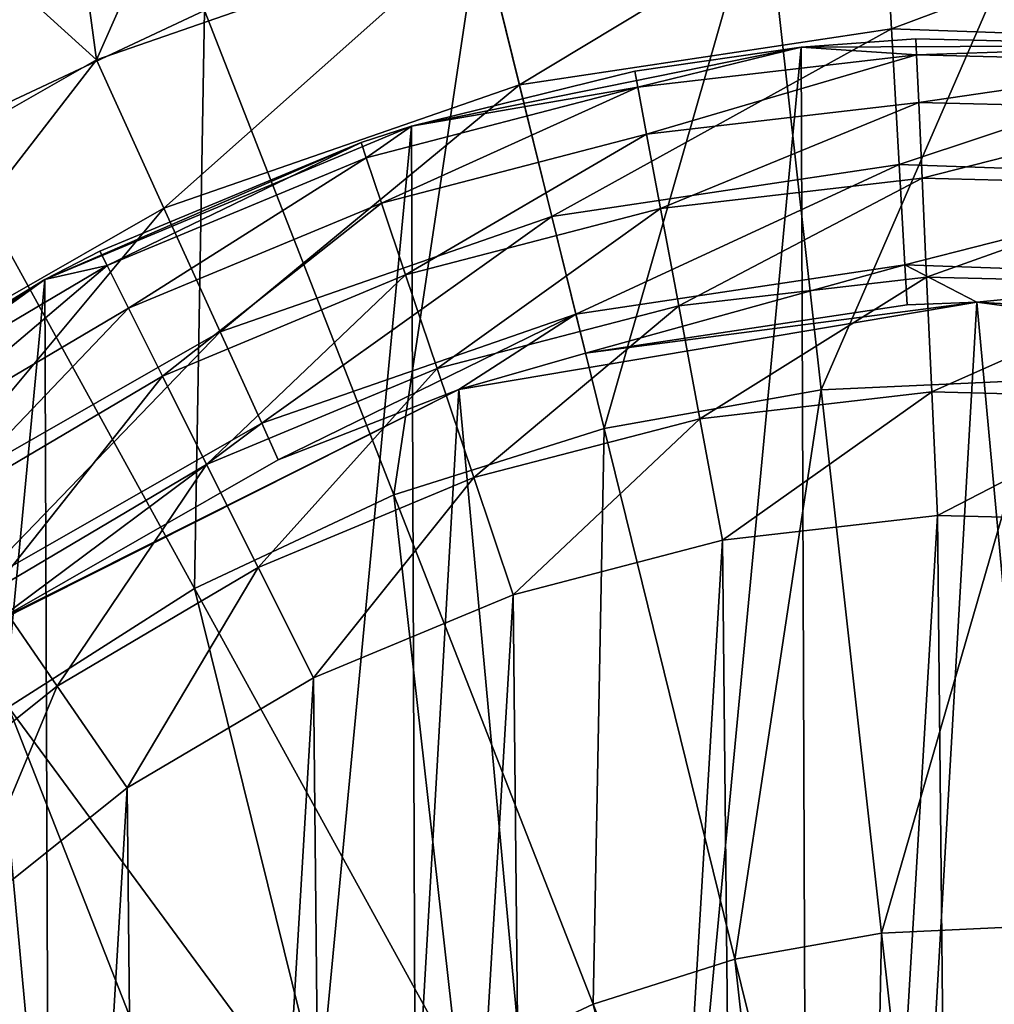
# Model space of a CAD drawing. Header units: millimetres. Extents: x 64 to 3333, y 103 to 3347.
# Tile 333 of 519: x 3069 to 3079, y 874 to 885. Entities that reach past the tile are written whole.
import ezdxf

# ---------------------------------------------------------------- set-up
doc = ezdxf.new("R2010")
doc.units = ezdxf.units.MM
doc.header["$LTSCALE"] = 25.4
doc.layers.get('0').update_dxf_attribs({"true_color": 0xff5454})

# ---------------------------------------------------------------- blocks, each defined once
blk = doc.blocks.new('SPIDER-6785-9743.STL')
at = {"color": 7, "true_color": 0xffffff}
mesh = blk.add_polyface(dxfattribs=at)
corners = [(3072.454, 890.492, 100.694), (3068.943, 889.378, 100.694), (3069.649, 884.155, 103.919)]
mesh.append_faces([[corners[k] for k in face] for face in [(0, 1, 2)]], dxfattribs={"color": 7})
mesh = blk.add_polyface(dxfattribs=at)
corners = [(3073.672, 885.551, 103.919), (3072.454, 890.492, 100.694), (3069.649, 884.155, 103.919)]
mesh.append_faces([[corners[k] for k in face] for face in [(0, 1, 2)]], dxfattribs={"color": 7})
mesh = blk.add_polyface(dxfattribs=at)
corners = [(3068.931, 889.409, 23.083), (3068.045, 883.389, 19.854), (3065.591, 887.844, 23.083), (3070.782, 884.672, 19.854)]
mesh.append_faces([[corners[k] for k in face] for face in [(0, 1, 2), (1, 0, 3)]], dxfattribs={"vtx0": -1, "color": 7})
mesh = blk.add_polyface(dxfattribs=at)
corners = [(3069.649, 884.155, 103.919), (3068.943, 889.378, 100.694), (3065.606, 887.816, 100.694)]
mesh.append_faces([[corners[k] for k in face] for face in [(0, 1, 2)]], dxfattribs={"color": 7})
mesh = blk.add_polyface(dxfattribs=at)
corners = [(3069.649, 884.155, 103.919), (3065.606, 887.816, 100.694), (3065.952, 882.044, 103.919)]
mesh.append_faces([[corners[k] for k in face] for face in [(0, 1, 2)]], dxfattribs={"color": 7})
mesh = blk.add_polyface(dxfattribs=at)
corners = [(3079.659, 886.252, 19.854), (3077.242, 880.698, 17.288), (3076.64, 886.115, 19.854), (3079.55, 880.803, 17.288)]
mesh.append_faces([[corners[k] for k in face] for face in [(0, 1, 2), (1, 0, 3)]], dxfattribs={"vtx0": -1, "color": 7})
mesh = blk.add_polyface(dxfattribs=at)
corners = [(3074.081, 883.892, 105.177), (3077.883, 886.185, 103.919), (3073.672, 885.551, 103.919), (3077.98, 884.478, 105.177)]
mesh.append_faces([[corners[k] for k in face] for face in [(0, 1, 2), (1, 0, 3)]], dxfattribs={"vtx0": -1, "color": 7})
mesh = blk.add_polyface(dxfattribs=at)
corners = [(3077.98, 884.478, 105.177), (3082.138, 886.033, 103.919), (3077.883, 886.185, 103.919), (3081.92, 884.338, 105.177)]
mesh.append_faces([[corners[k] for k in face] for face in [(0, 1, 2), (1, 0, 3)]], dxfattribs={"vtx0": -1, "color": 7})
mesh = blk.add_polyface(dxfattribs=at)
corners = [(3076.64, 886.115, 19.854), (3074.968, 880.293, 17.288), (3073.664, 885.585, 19.854), (3077.242, 880.698, 17.288)]
mesh.append_faces([[corners[k] for k in face] for face in [(0, 1, 2), (1, 0, 3)]], dxfattribs={"vtx0": -1, "color": 7})
mesh = blk.add_polyface(dxfattribs=at)
corners = [(3070.356, 882.599, 105.177), (3073.672, 885.551, 103.919), (3069.649, 884.155, 103.919), (3074.081, 883.892, 105.177)]
mesh.append_faces([[corners[k] for k in face] for face in [(0, 1, 2), (1, 0, 3)]], dxfattribs={"vtx0": -1, "color": 7})
mesh = blk.add_polyface(dxfattribs=at)
corners = [(3073.664, 885.585, 19.854), (3072.766, 879.595, 17.288), (3070.782, 884.672, 19.854), (3074.968, 880.293, 17.288)]
mesh.append_faces([[corners[k] for k in face] for face in [(0, 1, 2), (1, 0, 3)]], dxfattribs={"vtx0": -1, "color": 7})
mesh = blk.add_polyface(dxfattribs=at)
corners = [(3070.782, 884.672, 19.854), (3070.674, 878.615, 17.288), (3068.045, 883.389, 19.854), (3072.766, 879.595, 17.288)]
mesh.append_faces([[corners[k] for k in face] for face in [(0, 1, 2), (1, 0, 3)]], dxfattribs={"vtx0": -1, "color": 7})
mesh = blk.add_polyface(dxfattribs=at)
corners = [(3074.421, 882.511, 106.87), (3077.98, 884.478, 105.177), (3074.081, 883.892, 105.177), (3078.061, 883.059, 106.87)]
mesh.append_faces([[corners[k] for k in face] for face in [(0, 1, 2), (1, 0, 3)]], dxfattribs={"vtx0": -1, "color": 7})
mesh = blk.add_polyface(dxfattribs=at)
corners = [(3078.061, 883.059, 106.87), (3081.92, 884.338, 105.177), (3077.98, 884.478, 105.177), (3081.739, 882.928, 106.87)]
mesh.append_faces([[corners[k] for k in face] for face in [(0, 1, 2), (1, 0, 3)]], dxfattribs={"vtx0": -1, "color": 7})
at = {"color": 0}
mesh = blk.add_polyface(dxfattribs=at)
corners = [(3058.837, 869.241, 114.71), (3058.054, 860.987, 114.71), (3058.039, 865.152, 114.71), (3058.882, 856.904, 114.71), (3060.417, 873.096, 114.71), (3060.49, 853.061, 114.71), (3062.718, 876.568, 114.71), (3062.818, 849.606, 114.71), (3065.653, 879.524, 114.71), (3065.774, 846.671, 114.71), (3069.108, 881.851, 114.71), (3069.246, 844.37, 114.71), (3072.951, 883.46, 114.71), (3073.101, 842.79, 114.71), (3077.033, 884.287, 114.71), (3077.189, 841.992, 114.71), (3081.199, 884.303, 114.71), (3081.355, 842.008, 114.71), (3085.288, 883.505, 114.71), (3085.438, 842.835, 114.71), (3089.142, 881.925, 114.71), (3089.281, 844.444, 114.71), (3092.615, 879.624, 114.71), (3092.736, 846.771, 114.71), (3095.571, 876.689, 114.71), (3095.67, 849.727, 114.71), (3097.898, 873.234, 114.71), (3097.972, 853.199, 114.71), (3099.506, 869.391, 114.71), (3099.552, 857.054, 114.71), (3100.334, 865.308, 114.71), (3100.349, 861.143, 114.71)]
mesh.append_faces([[corners[k] for k in face] for face in [(0, 1, 2), (29, 30, 31)]], dxfattribs={"vtx0": -1, "color": 0})
mesh.append_faces([[corners[k] for k in face] for face in [(1, 0, 3), (3, 4, 5), (5, 6, 7), (7, 8, 9), (9, 10, 11), (11, 12, 13), (13, 14, 15), (15, 16, 17), (17, 18, 19), (19, 20, 21), (21, 22, 23), (23, 24, 25), (25, 26, 27), (27, 28, 29)]], dxfattribs={"vtx0": -1, "vtx1": -1, "color": 0})
mesh.append_faces([[corners[k] for k in face] for face in [(3, 0, 4), (5, 4, 6), (7, 6, 8), (9, 8, 10), (11, 10, 12), (13, 12, 14), (15, 14, 16), (17, 16, 18), (19, 18, 20), (21, 20, 22), (23, 22, 24), (25, 24, 26), (27, 26, 28), (29, 28, 30)]], dxfattribs={"vtx0": -1, "vtx2": -1, "color": 0})
mesh = blk.add_polyface(dxfattribs=at)
corners = [(3075.29, 884.036, 174.71), (3077.033, 884.287, 114.71), (3072.951, 883.46, 114.71)]
mesh.append_faces([[corners[k] for k in face] for face in [(0, 1, 2)]], dxfattribs={"color": 0})
mesh = blk.add_polyface(dxfattribs=at)
corners = [(3077.033, 884.287, 174.71), (3077.033, 884.287, 114.71), (3075.29, 884.036, 174.71)]
mesh.append_faces([[corners[k] for k in face] for face in [(0, 1, 2)]], dxfattribs={"color": 0})
mesh = blk.add_polyface(dxfattribs=at)
corners = [(3075.322, 883.868, 176.004), (3077.033, 884.287, 174.71), (3075.29, 884.036, 174.71)]
mesh.append_faces([[corners[k] for k in face] for face in [(0, 1, 2)]], dxfattribs={"color": 0})
mesh = blk.add_polyface(dxfattribs=at)
corners = [(3078.243, 884.206, 176.004), (3077.033, 884.287, 174.71), (3075.322, 883.868, 176.004)]
mesh.append_faces([[corners[k] for k in face] for face in [(0, 1, 2)]], dxfattribs={"color": 0})
mesh = blk.add_polyface(dxfattribs=at)
corners = [(3078.235, 884.376, 174.71), (3081.199, 884.303, 114.71), (3077.033, 884.287, 114.71)]
mesh.append_faces([[corners[k] for k in face] for face in [(0, 1, 2)]], dxfattribs={"color": 0})
mesh = blk.add_polyface(dxfattribs=at)
corners = [(3078.235, 884.376, 174.71), (3077.033, 884.287, 114.71), (3077.033, 884.287, 174.71)]
mesh.append_faces([[corners[k] for k in face] for face in [(0, 1, 2)]], dxfattribs={"color": 0})
mesh = blk.add_polyface(dxfattribs=at)
corners = [(3078.243, 884.206, 176.004), (3078.235, 884.376, 174.71), (3077.033, 884.287, 174.71)]
mesh.append_faces([[corners[k] for k in face] for face in [(0, 1, 2)]], dxfattribs={"color": 0})
mesh = blk.add_polyface(dxfattribs=at)
corners = [(3081.199, 884.303, 174.71), (3081.199, 884.303, 114.71), (3078.235, 884.376, 174.71)]
mesh.append_faces([[corners[k] for k in face] for face in [(0, 1, 2)]], dxfattribs={"color": 0})
mesh = blk.add_polyface(dxfattribs=at)
corners = [(3078.243, 884.206, 176.004), (3081.199, 884.303, 174.71), (3078.235, 884.376, 174.71), (3081.183, 884.133, 176.004)]
mesh.append_faces([[corners[k] for k in face] for face in [(0, 1, 2), (1, 0, 3)]], dxfattribs={"vtx0": -1, "color": 0})
mesh = blk.add_polyface(dxfattribs=at)
corners = [(3075.413, 883.377, 177.21), (3078.243, 884.206, 176.004), (3075.322, 883.868, 176.004), (3078.266, 883.707, 177.21)]
mesh.append_faces([[corners[k] for k in face] for face in [(0, 1, 2), (1, 0, 3)]], dxfattribs={"vtx0": -1, "color": 0})
mesh = blk.add_polyface(dxfattribs=at)
corners = [(3078.266, 883.707, 177.21), (3081.183, 884.133, 176.004), (3078.243, 884.206, 176.004), (3081.136, 883.636, 177.21)]
mesh.append_faces([[corners[k] for k in face] for face in [(0, 1, 2), (1, 0, 3)]], dxfattribs={"vtx0": -1, "color": 0})
at = {"color": 7, "true_color": 0xffffff}
mesh = blk.add_polyface(dxfattribs=at)
corners = [(3066.933, 880.644, 105.177), (3069.649, 884.155, 103.919), (3065.952, 882.044, 103.919), (3070.356, 882.599, 105.177)]
mesh.append_faces([[corners[k] for k in face] for face in [(0, 1, 2), (1, 0, 3)]], dxfattribs={"vtx0": -1, "color": 7})
at = {"color": 0}
mesh = blk.add_polyface(dxfattribs=at)
corners = [(3075.29, 884.036, 174.71), (3072.951, 883.46, 114.71), (3072.951, 883.46, 174.71)]
mesh.append_faces([[corners[k] for k in face] for face in [(0, 1, 2)]], dxfattribs={"color": 0})
mesh = blk.add_polyface(dxfattribs=at)
corners = [(3075.322, 883.868, 176.004), (3075.29, 884.036, 174.71), (3072.951, 883.46, 174.71)]
mesh.append_faces([[corners[k] for k in face] for face in [(0, 1, 2)]], dxfattribs={"color": 0})
at = {"color": 7, "true_color": 0xffffff}
mesh = blk.add_polyface(dxfattribs=at)
corners = [(3070.945, 881.305, 106.87), (3074.081, 883.892, 105.177), (3070.356, 882.599, 105.177), (3074.421, 882.511, 106.87)]
mesh.append_faces([[corners[k] for k in face] for face in [(0, 1, 2), (1, 0, 3)]], dxfattribs={"vtx0": -1, "color": 7})
at = {"color": 0}
mesh = blk.add_polyface(dxfattribs=at)
corners = [(3075.322, 883.868, 176.004), (3072.951, 883.46, 174.71), (3072.476, 883.128, 176.004)]
mesh.append_faces([[corners[k] for k in face] for face in [(0, 1, 2)]], dxfattribs={"color": 0})
mesh = blk.add_polyface(dxfattribs=at)
corners = [(3072.635, 882.654, 177.21), (3075.322, 883.868, 176.004), (3072.476, 883.128, 176.004), (3075.413, 883.377, 177.21)]
mesh.append_faces([[corners[k] for k in face] for face in [(0, 1, 2), (1, 0, 3)]], dxfattribs={"vtx0": -1, "color": 0})
mesh = blk.add_polyface(dxfattribs=at)
corners = [(3075.559, 882.596, 178.246), (3078.266, 883.707, 177.21), (3075.413, 883.377, 177.21), (3078.302, 882.913, 178.246)]
mesh.append_faces([[corners[k] for k in face] for face in [(0, 1, 2), (1, 0, 3)]], dxfattribs={"vtx0": -1, "color": 0})
mesh = blk.add_polyface(dxfattribs=at)
corners = [(3078.302, 882.913, 178.246), (3081.136, 883.636, 177.21), (3078.266, 883.707, 177.21), (3081.061, 882.845, 178.246)]
mesh.append_faces([[corners[k] for k in face] for face in [(0, 1, 2), (1, 0, 3)]], dxfattribs={"vtx0": -1, "color": 0})
mesh = blk.add_polyface(dxfattribs=at)
corners = [(3072.421, 883.289, 174.71), (3072.951, 883.46, 114.71), (3069.108, 881.851, 114.71)]
mesh.append_faces([[corners[k] for k in face] for face in [(0, 1, 2)]], dxfattribs={"color": 0})
mesh = blk.add_polyface(dxfattribs=at)
corners = [(3072.951, 883.46, 174.71), (3072.951, 883.46, 114.71), (3072.421, 883.289, 174.71)]
mesh.append_faces([[corners[k] for k in face] for face in [(0, 1, 2)]], dxfattribs={"color": 0})
mesh = blk.add_polyface(dxfattribs=at)
corners = [(3072.476, 883.128, 176.004), (3072.951, 883.46, 174.71), (3072.421, 883.289, 174.71)]
mesh.append_faces([[corners[k] for k in face] for face in [(0, 1, 2)]], dxfattribs={"color": 0})
at = {"color": 7, "true_color": 0xffffff}
mesh = blk.add_polyface(dxfattribs=at)
corners = [(3068.045, 883.389, 19.854), (3068.728, 877.371, 17.288), (3065.498, 881.761, 19.854), (3070.674, 878.615, 17.288)]
mesh.append_faces([[corners[k] for k in face] for face in [(0, 1, 2), (1, 0, 3)]], dxfattribs={"vtx0": -1, "color": 7})
at = {"color": 0}
mesh = blk.add_polyface(dxfattribs=at)
corners = [(3072.888, 881.901, 178.246), (3075.413, 883.377, 177.21), (3072.635, 882.654, 177.21), (3075.559, 882.596, 178.246)]
mesh.append_faces([[corners[k] for k in face] for face in [(0, 1, 2), (1, 0, 3)]], dxfattribs={"vtx0": -1, "color": 0})
mesh = blk.add_polyface(dxfattribs=at)
corners = [(3072.421, 883.289, 174.71), (3069.108, 881.851, 114.71), (3069.684, 882.151, 174.71)]
mesh.append_faces([[corners[k] for k in face] for face in [(0, 1, 2)]], dxfattribs={"color": 0})
mesh = blk.add_polyface(dxfattribs=at)
corners = [(3069.76, 881.998, 176.004), (3072.421, 883.289, 174.71), (3069.684, 882.151, 174.71), (3072.476, 883.128, 176.004)]
mesh.append_faces([[corners[k] for k in face] for face in [(0, 1, 2), (1, 0, 3)]], dxfattribs={"vtx0": -1, "color": 0})
mesh = blk.add_polyface(dxfattribs=at)
corners = [(3069.984, 881.552, 177.21), (3072.476, 883.128, 176.004), (3069.76, 881.998, 176.004), (3072.635, 882.654, 177.21)]
mesh.append_faces([[corners[k] for k in face] for face in [(0, 1, 2), (1, 0, 3)]], dxfattribs={"vtx0": -1, "color": 0})
at = {"color": 7, "true_color": 0xffffff}
mesh = blk.add_polyface(dxfattribs=at)
corners = [(3074.673, 881.489, 108.956), (3078.061, 883.059, 106.87), (3074.421, 882.511, 106.87), (3078.121, 882.008, 108.956)]
mesh.append_faces([[corners[k] for k in face] for face in [(0, 1, 2), (1, 0, 3)]], dxfattribs={"vtx0": -1, "color": 7})
mesh = blk.add_polyface(dxfattribs=at)
corners = [(3078.121, 882.008, 108.956), (3081.739, 882.928, 106.87), (3078.061, 883.059, 106.87), (3081.604, 881.884, 108.956)]
mesh.append_faces([[corners[k] for k in face] for face in [(0, 1, 2), (1, 0, 3)]], dxfattribs={"vtx0": -1, "color": 7})
at = {"color": 0}
mesh = blk.add_polyface(dxfattribs=at)
corners = [(3075.75, 881.578, 179.04), (3078.302, 882.913, 178.246), (3075.559, 882.596, 178.246), (3078.348, 881.878, 179.04)]
mesh.append_faces([[corners[k] for k in face] for face in [(0, 1, 2), (1, 0, 3)]], dxfattribs={"vtx0": -1, "color": 0})
mesh = blk.add_polyface(dxfattribs=at)
corners = [(3078.348, 881.878, 179.04), (3081.061, 882.845, 178.246), (3078.302, 882.913, 178.246), (3080.963, 881.814, 179.04)]
mesh.append_faces([[corners[k] for k in face] for face in [(0, 1, 2), (1, 0, 3)]], dxfattribs={"vtx0": -1, "color": 0})
mesh = blk.add_polyface(dxfattribs=at)
corners = [(3070.339, 880.841, 178.246), (3072.635, 882.654, 177.21), (3069.984, 881.552, 177.21), (3072.888, 881.901, 178.246)]
mesh.append_faces([[corners[k] for k in face] for face in [(0, 1, 2), (1, 0, 3)]], dxfattribs={"vtx0": -1, "color": 0})
at = {"color": 7, "true_color": 0xffffff}
mesh = blk.add_polyface(dxfattribs=at)
corners = [(3067.749, 879.479, 106.87), (3070.356, 882.599, 105.177), (3066.933, 880.644, 105.177), (3070.945, 881.305, 106.87)]
mesh.append_faces([[corners[k] for k in face] for face in [(0, 1, 2), (1, 0, 3)]], dxfattribs={"vtx0": -1, "color": 7})
at = {"color": 0}
mesh = blk.add_polyface(dxfattribs=at)
corners = [(3073.218, 880.92, 179.04), (3075.559, 882.596, 178.246), (3072.888, 881.901, 178.246), (3075.75, 881.578, 179.04)]
mesh.append_faces([[corners[k] for k in face] for face in [(0, 1, 2), (1, 0, 3)]], dxfattribs={"vtx0": -1, "color": 0})
at = {"color": 7, "true_color": 0xffffff}
mesh = blk.add_polyface(dxfattribs=at)
corners = [(3071.38, 880.346, 108.956), (3074.421, 882.511, 106.87), (3070.945, 881.305, 106.87), (3074.673, 881.489, 108.956)]
mesh.append_faces([[corners[k] for k in face] for face in [(0, 1, 2), (1, 0, 3)]], dxfattribs={"vtx0": -1, "color": 7})
at = {"color": 0}
mesh = blk.add_polyface(dxfattribs=at)
corners = [(3069.684, 882.151, 174.71), (3069.108, 881.851, 114.71), (3069.108, 881.851, 174.71)]
mesh.append_faces([[corners[k] for k in face] for face in [(0, 1, 2)]], dxfattribs={"color": 0})
mesh = blk.add_polyface(dxfattribs=at)
corners = [(3069.76, 881.998, 176.004), (3069.684, 882.151, 174.71), (3069.108, 881.851, 174.71)]
mesh.append_faces([[corners[k] for k in face] for face in [(0, 1, 2)]], dxfattribs={"color": 0})
at = {"color": 7, "true_color": 0xffffff}
mesh = blk.add_polyface(dxfattribs=at)
corners = [(3074.774, 881.08, 110.691), (3078.121, 882.008, 108.956), (3074.673, 881.489, 108.956), (3078.145, 881.587, 110.691)]
mesh.append_faces([[corners[k] for k in face] for face in [(0, 1, 2), (1, 0, 3)]], dxfattribs={"vtx0": -1, "color": 7})
mesh = blk.add_polyface(dxfattribs=at)
corners = [(3078.875, 881.614, 110.691), (3078.121, 882.008, 108.956), (3078.145, 881.587, 110.691)]
mesh.append_faces([[corners[k] for k in face] for face in [(0, 1, 2)]], dxfattribs={"color": 7})
mesh = blk.add_polyface(dxfattribs=at)
corners = [(3078.875, 881.614, 110.691), (3081.604, 881.884, 108.956), (3078.121, 882.008, 108.956)]
mesh.append_faces([[corners[k] for k in face] for face in [(0, 1, 2)]], dxfattribs={"color": 7})
at = {"color": 0}
mesh = blk.add_polyface(dxfattribs=at)
corners = [(3069.76, 881.998, 176.004), (3069.108, 881.851, 174.71), (3067.229, 880.502, 176.004)]
mesh.append_faces([[corners[k] for k in face] for face in [(0, 1, 2)]], dxfattribs={"color": 0})
mesh = blk.add_polyface(dxfattribs=at)
corners = [(3067.512, 880.091, 177.21), (3069.76, 881.998, 176.004), (3067.229, 880.502, 176.004), (3069.984, 881.552, 177.21)]
mesh.append_faces([[corners[k] for k in face] for face in [(0, 1, 2), (1, 0, 3)]], dxfattribs={"vtx0": -1, "color": 0})
mesh = blk.add_polyface(dxfattribs=at)
corners = [(3067.132, 880.642, 174.71), (3069.108, 881.851, 114.71), (3065.653, 879.524, 114.71)]
mesh.append_faces([[corners[k] for k in face] for face in [(0, 1, 2)]], dxfattribs={"color": 0})
mesh = blk.add_polyface(dxfattribs=at)
corners = [(3069.108, 881.851, 174.71), (3069.108, 881.851, 114.71), (3067.132, 880.642, 174.71)]
mesh.append_faces([[corners[k] for k in face] for face in [(0, 1, 2)]], dxfattribs={"color": 0})
mesh = blk.add_polyface(dxfattribs=at)
corners = [(3067.229, 880.502, 176.004), (3069.108, 881.851, 174.71), (3067.132, 880.642, 174.71)]
mesh.append_faces([[corners[k] for k in face] for face in [(0, 1, 2)]], dxfattribs={"color": 0})
mesh = blk.add_polyface(dxfattribs=at)
corners = [(3070.803, 879.915, 179.04), (3072.888, 881.901, 178.246), (3070.339, 880.841, 178.246), (3073.218, 880.92, 179.04)]
mesh.append_faces([[corners[k] for k in face] for face in [(0, 1, 2), (1, 0, 3)]], dxfattribs={"vtx0": -1, "color": 0})
mesh = blk.add_polyface(dxfattribs=at)
corners = [(3075.971, 880.393, 179.54), (3078.348, 881.878, 179.04), (3075.75, 881.578, 179.04), (3078.403, 880.674, 179.54)]
mesh.append_faces([[corners[k] for k in face] for face in [(0, 1, 2), (1, 0, 3)]], dxfattribs={"vtx0": -1, "color": 0})
mesh = blk.add_polyface(dxfattribs=at)
corners = [(3078.403, 880.674, 179.54), (3080.963, 881.814, 179.04), (3078.348, 881.878, 179.04), (3080.85, 880.613, 179.54)]
mesh.append_faces([[corners[k] for k in face] for face in [(0, 1, 2), (1, 0, 3)]], dxfattribs={"vtx0": -1, "color": 0})
at = {"color": 7, "true_color": 0xffffff}
mesh = blk.add_polyface(dxfattribs=at)
corners = [(3081.551, 881.466, 110.691), (3081.604, 881.884, 108.956), (3078.875, 881.614, 110.691)]
mesh.append_faces([[corners[k] for k in face] for face in [(0, 1, 2)]], dxfattribs={"color": 7})
mesh = blk.add_polyface(dxfattribs=at)
corners = [(3061.261, 858.727, 124.919), (3061.887, 869.597, 124.919), (3060.755, 864.209, 124.919), (3063.361, 853.638, 124.919), (3064.557, 874.412, 124.919), (3066.867, 849.393, 124.919), (3068.528, 878.226, 124.919), (3071.469, 846.371, 124.919), (3073.446, 880.7, 124.919), (3076.757, 844.839, 124.919), (3078.875, 881.614, 124.919), (3082.262, 844.934, 124.919), (3084.333, 880.888, 124.919), (3087.494, 846.648, 124.919), (3089.333, 878.585, 124.919), (3091.989, 849.827, 124.919), (3093.433, 874.911, 124.919), (3095.346, 854.19, 124.919), (3096.268, 870.191, 124.919), (3097.269, 859.349, 124.919), (3097.586, 864.846, 124.919)]
mesh.append_faces([[corners[k] for k in face] for face in [(0, 1, 2), (18, 19, 20)]], dxfattribs={"vtx0": -1, "color": 7})
mesh.append_faces([[corners[k] for k in face] for face in [(1, 3, 4), (4, 5, 6), (6, 7, 8), (8, 9, 10), (10, 11, 12), (12, 13, 14), (14, 15, 16), (16, 17, 18)]], dxfattribs={"vtx0": -1, "vtx1": -1, "color": 7})
mesh.append_faces([[corners[k] for k in face] for face in [(1, 0, 3), (4, 3, 5), (6, 5, 7), (8, 7, 9), (10, 9, 11), (12, 11, 13), (14, 13, 15), (16, 15, 17), (18, 17, 19)]], dxfattribs={"vtx0": -1, "vtx2": -1, "color": 7})
mesh = blk.add_polyface(dxfattribs=at)
corners = [(3078.875, 881.614, 124.919), (3074.774, 881.08, 110.691), (3073.446, 880.7, 124.919)]
mesh.append_faces([[corners[k] for k in face] for face in [(0, 1, 2)]], dxfattribs={"color": 7})
mesh = blk.add_polyface(dxfattribs=at)
corners = [(3078.875, 881.614, 124.919), (3078.145, 881.587, 110.691), (3074.774, 881.08, 110.691)]
mesh.append_faces([[corners[k] for k in face] for face in [(0, 1, 2)]], dxfattribs={"color": 7})
mesh = blk.add_polyface(dxfattribs=at)
corners = [(3078.875, 881.614, 124.919), (3078.875, 881.614, 110.691), (3078.145, 881.587, 110.691)]
mesh.append_faces([[corners[k] for k in face] for face in [(0, 1, 2)]], dxfattribs={"color": 7})
mesh = blk.add_polyface(dxfattribs=at)
corners = [(3084.333, 880.888, 124.919), (3081.551, 881.466, 110.691), (3078.875, 881.614, 124.919)]
mesh.append_faces([[corners[k] for k in face] for face in [(0, 1, 2)]], dxfattribs={"color": 7})
mesh = blk.add_polyface(dxfattribs=at)
corners = [(3078.875, 881.614, 124.919), (3081.551, 881.466, 110.691), (3078.875, 881.614, 110.691)]
mesh.append_faces([[corners[k] for k in face] for face in [(0, 1, 2)]], dxfattribs={"color": 7})
at = {"color": 0}
mesh = blk.add_polyface(dxfattribs=at)
corners = [(3067.963, 879.436, 178.246), (3069.984, 881.552, 177.21), (3067.512, 880.091, 177.21), (3070.339, 880.841, 178.246)]
mesh.append_faces([[corners[k] for k in face] for face in [(0, 1, 2), (1, 0, 3)]], dxfattribs={"vtx0": -1, "color": 0})
at = {"color": 7, "true_color": 0xffffff}
mesh = blk.add_polyface(dxfattribs=at)
corners = [(3071.554, 879.963, 110.691), (3074.673, 881.489, 108.956), (3071.38, 880.346, 108.956)]
mesh.append_faces([[corners[k] for k in face] for face in [(0, 1, 2)]], dxfattribs={"color": 7})
mesh = blk.add_polyface(dxfattribs=at)
corners = [(3073.446, 880.7, 110.691), (3074.673, 881.489, 108.956), (3071.554, 879.963, 110.691)]
mesh.append_faces([[corners[k] for k in face] for face in [(0, 1, 2)]], dxfattribs={"color": 7})
at = {"color": 0}
mesh = blk.add_polyface(dxfattribs=at)
corners = [(3073.603, 879.777, 179.54), (3075.75, 881.578, 179.04), (3073.218, 880.92, 179.04), (3075.971, 880.393, 179.54)]
mesh.append_faces([[corners[k] for k in face] for face in [(0, 1, 2), (1, 0, 3)]], dxfattribs={"vtx0": -1, "color": 0})
at = {"color": 7, "true_color": 0xffffff}
mesh = blk.add_polyface(dxfattribs=at)
corners = [(3074.774, 881.08, 110.691), (3074.673, 881.489, 108.956), (3073.446, 880.7, 110.691)]
mesh.append_faces([[corners[k] for k in face] for face in [(0, 1, 2)]], dxfattribs={"color": 7})
mesh = blk.add_polyface(dxfattribs=at)
corners = [(3068.353, 878.617, 108.956), (3070.945, 881.305, 106.87), (3067.749, 879.479, 106.87), (3071.38, 880.346, 108.956)]
mesh.append_faces([[corners[k] for k in face] for face in [(0, 1, 2), (1, 0, 3)]], dxfattribs={"vtx0": -1, "color": 7})
mesh = blk.add_polyface(dxfattribs=at)
corners = [(3073.446, 880.7, 124.919), (3074.774, 881.08, 110.691), (3073.446, 880.7, 110.691)]
mesh.append_faces([[corners[k] for k in face] for face in [(0, 1, 2)]], dxfattribs={"color": 7})
at = {"color": 0}
mesh = blk.add_polyface(dxfattribs=at)
corners = [(3071.343, 878.836, 179.54), (3073.218, 880.92, 179.04), (3070.803, 879.915, 179.04), (3073.603, 879.777, 179.54)]
mesh.append_faces([[corners[k] for k in face] for face in [(0, 1, 2), (1, 0, 3)]], dxfattribs={"vtx0": -1, "color": 0})
mesh = blk.add_polyface(dxfattribs=at)
corners = [(3068.551, 878.584, 179.04), (3070.339, 880.841, 178.246), (3067.963, 879.436, 178.246), (3070.803, 879.915, 179.04)]
mesh.append_faces([[corners[k] for k in face] for face in [(0, 1, 2), (1, 0, 3)]], dxfattribs={"vtx0": -1, "color": 0})
at = {"color": 7, "true_color": 0xffffff}
mesh = blk.add_polyface(dxfattribs=at)
corners = [(3079.55, 880.803, 17.288), (3077.875, 875.004, 15.426), (3077.242, 880.698, 17.288), (3079.434, 875.075, 15.426)]
mesh.append_faces([[corners[k] for k in face] for face in [(0, 1, 2), (1, 0, 3)]], dxfattribs={"vtx0": -1, "color": 7})
mesh = blk.add_polyface(dxfattribs=at)
corners = [(3073.446, 880.7, 124.919), (3068.594, 878.273, 110.691), (3068.528, 878.226, 124.919)]
mesh.append_faces([[corners[k] for k in face] for face in [(0, 1, 2)]], dxfattribs={"color": 7})
mesh = blk.add_polyface(dxfattribs=at)
corners = [(3073.446, 880.7, 124.919), (3071.554, 879.963, 110.691), (3068.594, 878.273, 110.691)]
mesh.append_faces([[corners[k] for k in face] for face in [(0, 1, 2)]], dxfattribs={"color": 7})
mesh = blk.add_polyface(dxfattribs=at)
corners = [(3073.446, 880.7, 124.919), (3073.446, 880.7, 110.691), (3071.554, 879.963, 110.691)]
mesh.append_faces([[corners[k] for k in face] for face in [(0, 1, 2)]], dxfattribs={"color": 7})
mesh = blk.add_polyface(dxfattribs=at)
corners = [(3077.242, 880.698, 17.288), (3076.339, 874.731, 15.426), (3074.968, 880.293, 17.288), (3077.875, 875.004, 15.426)]
mesh.append_faces([[corners[k] for k in face] for face in [(0, 1, 2), (1, 0, 3)]], dxfattribs={"vtx0": -1, "color": 7})
at = {"color": 0}
mesh = blk.add_polyface(dxfattribs=at)
corners = [(3076.209, 879.121, 179.71), (3078.403, 880.674, 179.54), (3075.971, 880.393, 179.54), (3078.461, 879.381, 179.71)]
mesh.append_faces([[corners[k] for k in face] for face in [(0, 1, 2), (1, 0, 3)]], dxfattribs={"vtx0": -1, "color": 0})
mesh = blk.add_polyface(dxfattribs=at)
corners = [(3078.461, 879.381, 179.71), (3080.85, 880.613, 179.54), (3078.403, 880.674, 179.54), (3080.728, 879.325, 179.71)]
mesh.append_faces([[corners[k] for k in face] for face in [(0, 1, 2), (1, 0, 3)]], dxfattribs={"vtx0": -1, "color": 0})
mesh = blk.add_polyface(dxfattribs=at)
corners = [(3074.015, 878.55, 179.71), (3075.971, 880.393, 179.54), (3073.603, 879.777, 179.54), (3076.209, 879.121, 179.71)]
mesh.append_faces([[corners[k] for k in face] for face in [(0, 1, 2), (1, 0, 3)]], dxfattribs={"vtx0": -1, "color": 0})
at = {"color": 7, "true_color": 0xffffff}
mesh = blk.add_polyface(dxfattribs=at)
corners = [(3068.594, 878.273, 110.691), (3071.38, 880.346, 108.956), (3068.353, 878.617, 108.956), (3071.554, 879.963, 110.691)]
mesh.append_faces([[corners[k] for k in face] for face in [(0, 1, 2), (1, 0, 3)]], dxfattribs={"vtx0": -1, "color": 7})
mesh = blk.add_polyface(dxfattribs=at)
corners = [(3074.968, 880.293, 17.288), (3074.852, 874.259, 15.426), (3072.766, 879.595, 17.288), (3076.339, 874.731, 15.426)]
mesh.append_faces([[corners[k] for k in face] for face in [(0, 1, 2), (1, 0, 3)]], dxfattribs={"vtx0": -1, "color": 7})
at = {"color": 0}
mesh = blk.add_polyface(dxfattribs=at)
corners = [(3069.235, 877.591, 179.54), (3070.803, 879.915, 179.04), (3068.551, 878.584, 179.04), (3071.343, 878.836, 179.54)]
mesh.append_faces([[corners[k] for k in face] for face in [(0, 1, 2), (1, 0, 3)]], dxfattribs={"vtx0": -1, "color": 0})
mesh = blk.add_polyface(dxfattribs=at)
corners = [(3071.922, 877.679, 179.71), (3073.603, 879.777, 179.54), (3071.343, 878.836, 179.54), (3074.015, 878.55, 179.71)]
mesh.append_faces([[corners[k] for k in face] for face in [(0, 1, 2), (1, 0, 3)]], dxfattribs={"vtx0": -1, "color": 0})
at = {"color": 7, "true_color": 0xffffff}
mesh = blk.add_polyface(dxfattribs=at)
corners = [(3072.766, 879.595, 17.288), (3073.438, 873.597, 15.426), (3070.674, 878.615, 17.288), (3074.852, 874.259, 15.426)]
mesh.append_faces([[corners[k] for k in face] for face in [(0, 1, 2), (1, 0, 3)]], dxfattribs={"vtx0": -1, "color": 7})
at = {"color": 0}
mesh = blk.add_polyface(dxfattribs=at)
corners = [(3063.126, 860.721, 179.71), (3063.08, 865.244, 179.71), (3062.945, 862.981, 179.71), (3063.529, 867.467, 179.71), (3063.62, 858.509, 179.71), (3064.282, 869.605, 179.71), (3064.417, 856.386, 179.71), (3065.326, 871.617, 179.71), (3065.502, 854.396, 179.71), (3066.64, 873.465, 179.71), (3066.854, 852.575, 179.71), (3068.198, 875.112, 179.71), (3068.445, 850.961, 179.71), (3069.97, 876.526, 179.71), (3070.246, 849.583, 179.71), (3071.922, 877.679, 179.71), (3072.22, 848.47, 179.71), (3074.015, 878.55, 179.71), (3074.331, 847.642, 179.71), (3076.209, 879.121, 179.71), (3076.536, 847.116, 179.71), (3078.461, 879.381, 179.71), (3078.793, 846.902, 179.71), (3080.728, 879.325, 179.71), (3081.058, 847.005, 179.71), (3082.964, 878.954, 179.71), (3083.287, 847.421, 179.71), (3085.127, 878.276, 179.71), (3085.436, 848.144, 179.71), (3087.175, 877.303, 179.71), (3087.463, 849.158, 179.71), (3089.067, 876.054, 179.71), (3089.329, 850.445, 179.71), (3090.767, 874.555, 179.71), (3090.999, 851.979, 179.71), (3092.242, 872.833, 179.71), (3092.438, 853.731, 179.71), (3093.463, 870.923, 179.71), (3093.619, 855.666, 179.71), (3094.407, 868.861, 179.71), (3094.52, 857.746, 179.71), (3095.054, 866.688, 179.71), (3095.123, 859.932, 179.71), (3095.392, 864.447, 179.71), (3095.416, 862.18, 179.71)]
mesh.append_faces([[corners[k] for k in face] for face in [(0, 1, 2), (43, 42, 44)]], dxfattribs={"vtx0": -1, "color": 0})
mesh.append_faces([[corners[k] for k in face] for face in [(1, 0, 3), (3, 4, 5), (5, 6, 7), (7, 8, 9), (9, 10, 11), (11, 12, 13), (13, 14, 15), (15, 16, 17), (17, 18, 19), (19, 20, 21), (21, 22, 23), (23, 24, 25), (25, 26, 27), (27, 28, 29), (29, 30, 31), (31, 32, 33), (33, 34, 35), (35, 36, 37), (37, 38, 39), (39, 40, 41), (41, 42, 43)]], dxfattribs={"vtx0": -1, "vtx1": -1, "color": 0})
mesh.append_faces([[corners[k] for k in face] for face in [(3, 0, 4), (5, 4, 6), (7, 6, 8), (9, 8, 10), (11, 10, 12), (13, 12, 14), (15, 14, 16), (17, 16, 18), (19, 18, 20), (21, 20, 22), (23, 22, 24), (25, 24, 26), (27, 26, 28), (29, 28, 30), (31, 30, 32), (33, 32, 34), (35, 34, 36), (37, 36, 38), (39, 38, 40), (41, 40, 42)]], dxfattribs={"vtx0": -1, "vtx2": -1, "color": 0})
mesh = blk.add_polyface(dxfattribs=at)
corners = [(3069.97, 876.526, 179.71), (3071.343, 878.836, 179.54), (3069.235, 877.591, 179.54), (3071.922, 877.679, 179.71)]
mesh.append_faces([[corners[k] for k in face] for face in [(0, 1, 2), (1, 0, 3)]], dxfattribs={"vtx0": -1, "color": 0})
at = {"color": 7, "true_color": 0xffffff}
mesh = blk.add_polyface(dxfattribs=at)
corners = [(3070.674, 878.615, 17.288), (3072.124, 872.756, 15.426), (3068.728, 877.371, 17.288), (3073.438, 873.597, 15.426)]
mesh.append_faces([[corners[k] for k in face] for face in [(0, 1, 2), (1, 0, 3)]], dxfattribs={"vtx0": -1, "color": 7})
at = {"color": 0}
mesh = blk.add_polyface(dxfattribs=at)
corners = [(3067.322, 876.065, 179.54), (3068.551, 878.584, 179.04), (3066.506, 876.952, 179.04), (3069.235, 877.591, 179.54)]
mesh.append_faces([[corners[k] for k in face] for face in [(0, 1, 2), (1, 0, 3)]], dxfattribs={"vtx0": -1, "color": 0})
mesh = blk.add_polyface(dxfattribs=at)
corners = [(3068.198, 875.112, 179.71), (3069.235, 877.591, 179.54), (3067.322, 876.065, 179.54), (3069.97, 876.526, 179.71)]
mesh.append_faces([[corners[k] for k in face] for face in [(0, 1, 2), (1, 0, 3)]], dxfattribs={"vtx0": -1, "color": 0})
at = {"color": 7, "true_color": 0xffffff}
mesh = blk.add_polyface(dxfattribs=at)
corners = [(3068.728, 877.371, 17.288), (3070.93, 871.751, 15.426), (3066.961, 875.883, 17.288), (3072.124, 872.756, 15.426)]
mesh.append_faces([[corners[k] for k in face] for face in [(0, 1, 2), (1, 0, 3)]], dxfattribs={"vtx0": -1, "color": 7})
mesh = blk.add_polyface(dxfattribs=at)
corners = [(3066.961, 875.883, 17.288), (3069.878, 870.599, 15.426), (3065.404, 874.177, 17.288), (3070.93, 871.751, 15.426)]
mesh.append_faces([[corners[k] for k in face] for face in [(0, 1, 2), (1, 0, 3)]], dxfattribs={"vtx0": -1, "color": 7})
mesh = blk.add_polyface(dxfattribs=at)
corners = [(3077.875, 875.004, 15.426), (3077.755, 868.985, 14.297), (3076.339, 874.731, 15.426), (3078.53, 869.123, 14.297)]
mesh.append_faces([[corners[k] for k in face] for face in [(0, 1, 2), (1, 0, 3)]], dxfattribs={"vtx0": -1, "color": 7})
mesh = blk.add_polyface(dxfattribs=at)
corners = [(3079.434, 875.075, 15.426), (3078.53, 869.123, 14.297), (3077.875, 875.004, 15.426), (3079.315, 869.159, 14.297)]
mesh.append_faces([[corners[k] for k in face] for face in [(0, 1, 2), (1, 0, 3)]], dxfattribs={"vtx0": -1, "color": 7})
mesh = blk.add_polyface(dxfattribs=at)
corners = [(3076.339, 874.731, 15.426), (3077.006, 868.747, 14.297), (3074.852, 874.259, 15.426), (3077.755, 868.985, 14.297)]
mesh.append_faces([[corners[k] for k in face] for face in [(0, 1, 2), (1, 0, 3)]], dxfattribs={"vtx0": -1, "color": 7})
mesh = blk.add_polyface(dxfattribs=at)
corners = [(3074.852, 874.259, 15.426), (3076.293, 868.414, 14.297), (3073.438, 873.597, 15.426), (3077.006, 868.747, 14.297)]
mesh.append_faces([[corners[k] for k in face] for face in [(0, 1, 2), (1, 0, 3)]], dxfattribs={"vtx0": -1, "color": 7})

msp = doc.modelspace()

# ---------------------------------------------------------------- block references
at = {"color": 250, "true_color": 0x262626}
msp.add_blockref('SPIDER-6785-9743.STL', (0, 0), dxfattribs=at)

doc.saveas('drawing.dxf')
